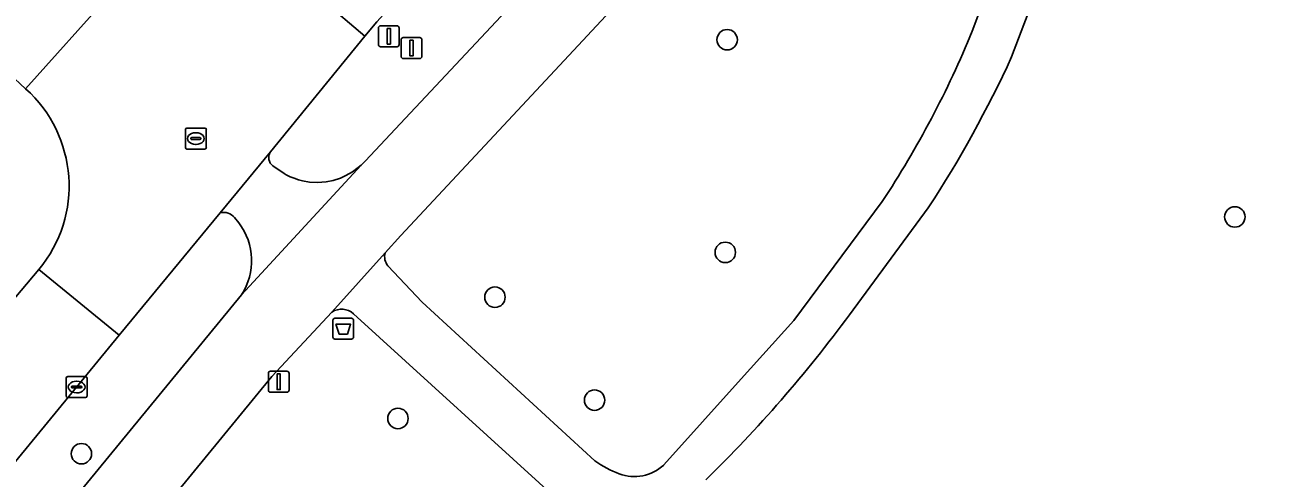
# Model space of a CAD drawing. Extents: x 160349 to 161355, y 381727 to 382854.
# Drawn here: x 160968.5 to 161027.9, y 382029.3 to 382050.9 of the extents above; entities that cross this region are included whole.
import ezdxf

# ---------------------------------------------------------------- set-up
doc = ezdxf.new("R2010")
doc.units = 0
for name, color, linetype in [('IMGEO_Afvalbak', 7, 'Continuous'), ('IMGEO_Berm_groen', 7, 'Continuous'), ('IMGEO_Boom', 7, 'Continuous'), ('IMGEO_Fietspad_gesloten', 7, 'Continuous'), ('IMGEO_Groenvoorziening', 7, 'Continuous'), ('IMGEO_Kolk', 7, 'Continuous'), ('IMGEO_Lichtmast', 7, 'Continuous'), ('IMGEO_Rijbaan_lokaal_open', 7, 'Continuous'), ('IMGEO_Rioolput', 7, 'Continuous'), ('IMGEO_Voetpad_gesloten', 7, 'Continuous'), ('IMGEO_Voetpad_open', 7, 'Continuous')]:
    doc.layers.add(name, color=color, linetype=linetype)

msp = doc.modelspace()

# ---------------------------------------------------------------- linework, layer by layer
at = {"layer": 'IMGEO_Afvalbak'}
for p, q in [((160983.235, 382036.008), (160983.235, 382036.808)), ((160983.235, 382036.808), (160983.235, 382036.008)), ((160983.335, 382036.908), (160984.125, 382036.908)), ((160984.125, 382036.908), (160983.335, 382036.908)), ((160984.225, 382036.808), (160984.225, 382036.008)), ((160984.225, 382036.008), (160984.225, 382036.808)), ((160984.125, 382035.908), (160983.335, 382035.908)), ((160983.335, 382035.908), (160984.125, 382035.908))]:
    msp.add_line(p, q, dxfattribs=at)
msp.add_lwpolyline([(160983.378, 382036.622), (160984.082, 382036.622), (160983.933, 382036.152), (160983.527, 382036.152), (160983.378, 382036.622)], dxfattribs=at)
for centre, start, end in [((160983.335, 382036.808), 90, 180), ((160983.335, 382036.808), 90, 180), ((160984.125, 382036.808), 0, 90), ((160984.125, 382036.808), 360, 90), ((160983.335, 382036.008), 180, 270), ((160983.335, 382036.008), 180, 270), ((160984.125, 382036.008), 270, 0), ((160984.125, 382036.008), 270, 0)]:
    msp.add_arc(centre, 0.1, start, end, dxfattribs=at)
at = {"layer": 'IMGEO_Berm_groen'}
for points in [[(161007.895, 382075.419), (160999.974, 382067.07), (160998.209, 382065.167), (160987.746, 382053.727), (160986.811, 382052.723), (160985.335, 382051.079), (160984.769, 382050.387), (160980.244, 382044.858)], [(160980.366, 382044.186), (160980.902, 382043.826), (160981.006, 382043.767), (160981.198, 382043.673), (160981.385, 382043.596), (160981.585, 382043.529), (160981.784, 382043.476), (160982.116, 382043.42), (160982.5, 382043.399), (160982.911, 382043.43), (160983.25, 382043.498), (160983.602, 382043.611), (160983.86, 382043.726), (160984.179, 382043.909), (160984.593, 382044.223), (160984.715, 382044.355), (160984.775, 382044.42), (160992.234, 382052.382), (161000, 382060.672), (161008.144, 382069.364), (161008.328, 382069.561)], [(160977.843, 382041.946), (160973.022, 382036.094), (160970.983, 382033.618), (160958.625, 382018.578), (160945.001, 382001.967), (160942.965, 381999.472)], [(160978.736, 382041.468), (160978.528, 382041.723)], [(160946.577, 381998.701), (160947.644, 382000), (160978.867, 382038.025)]]:
    msp.add_lwpolyline(points, dxfattribs=at)
for centre, radius, start, end in [((160980.667, 382044.588), 0.502, 147.42172, 233.15796), ((160978.018, 382041.319), 0.651, 38.36094, 105.57401), ((160976.35, 382039.653), 2.998, 327.10446, 37.25345)]:
    msp.add_arc(centre, radius, start, end, dxfattribs=at)
at = {"layer": 'IMGEO_Boom'}
for centre in [(161002.088, 382050.223), (161026.363, 382041.75), (161001.998, 382040.056), (160990.985, 382037.912), (160995.747, 382032.991), (160986.347, 382032.115), (160971.211, 382030.429)]:
    msp.add_circle(centre, 0.489, dxfattribs=at)
at = {"layer": 'IMGEO_Fietspad_gesloten'}
for points in [[(160920.972, 381961.771), (160930.015, 381972.797), (160948.063, 381994.801), (160952.327, 382000), (160980.31, 382034.118), (160983.19, 382037.204), (160985.736, 382040.033), (160986.476, 382040.855), (160994.96, 382049.954), (161000, 382055.359), (161018.426, 382075.121), (161020.27, 382077.268), (161020.313, 382077.319), (161024.035, 382081.674), (161027.907, 382086.255)], [(161008.328, 382069.561), (161008.144, 382069.364), (161000, 382060.672), (160992.234, 382052.382), (160984.775, 382044.42), (160984.715, 382044.355), (160984.593, 382044.223), (160978.867, 382038.025), (160947.644, 382000), (160946.577, 381998.701)]]:
    msp.add_lwpolyline(points, dxfattribs=at)
at = {"layer": 'IMGEO_Groenvoorziening'}
for points in [[(161018.426, 382075.121), (161000, 382055.359), (160994.96, 382049.954), (160986.476, 382040.855), (160985.736, 382040.033)], [(161021.593, 382068.012), (161020.228, 382063.148), (161018.787, 382057.557), (161015.685, 382049.403)], [(161013.809, 382050.629), (161015.962, 382056.412), (161017.329, 382060.25), (161018.881, 382066.275)], [(160999.052, 382029.89), (161002.762, 382034.005), (161005.281, 382036.799), (161009.506, 382042.484)], [(161011.699, 382042.18), (161007.937, 382037.077)], [(160985.863, 382039.406), (160987.501, 382037.682), (160995.765, 382030.083)], [(160983.19, 382037.204), (160980.31, 382034.118), (160952.327, 382000), (160948.063, 381994.801), (160951.191, 381985.661), (160951.842, 381983.726), (160952.645, 381984.6), (160971.09, 382003.681), (160987.697, 382019.509)], [(160994.347, 382027.9), (160984.227, 382037.122)]]:
    msp.add_lwpolyline(points, dxfattribs=at)
for centre, radius, start, end in [((160968.884, 382069.154), 48.594, 326.71372, 337.59133), ((160965.98, 382072.121), 54.651, 326.77931, 335.43663), ((160986.403, 382039.842), 0.694, 163.98976, 218.91114), ((160983.654, 382036.477), 0.862, 48.38102, 122.57655), ((160956.244, 382075.122), 64.184, 314.29593, 323.64745), ((160999.096, 382034.937), 5.887, 235.5353, 248.37605), ((160997.639, 382031.426), 2.088, 250.06385, 312.60786)]:
    msp.add_arc(centre, radius, start, end, dxfattribs=at)
at = {"layer": 'IMGEO_Kolk'}
for p, q in [((160970.482, 382033.192), (160970.482, 382034.044)), ((160970.557, 382034.118), (160971.409, 382034.118)), ((160970.97, 382033.898), (160970.995, 382033.898)), ((160971.483, 382034.044), (160971.483, 382033.192)), ((160970.741, 382033.612), (160970.741, 382033.624)), ((160971.179, 382033.575), (160970.781, 382033.575)), ((160970.784, 382033.661), (160971.182, 382033.661)), ((160970.993, 382033.338), (160970.968, 382033.338)), ((160971.225, 382033.624), (160971.225, 382033.612)), ((160971.409, 382033.118), (160970.557, 382033.118))]:
    msp.add_line(p, q, dxfattribs=at)
for points in [[(160970.482, 382033.192), (160970.482, 382034.044)], [(160970.557, 382034.118), (160971.409, 382034.118)], [(160971.483, 382034.044), (160971.483, 382033.192)], [(160971.409, 382033.118), (160970.557, 382033.118)]]:
    msp.add_lwpolyline(points, dxfattribs=at)
for centre, radius, start, end in [((160970.559, 382034.042), 0.0765, 91.55205, 178.44795), ((160970.559, 382034.042), 0.0765, 91.55205, 178.44795), ((160971.407, 382034.042), 0.0765, 1.55205, 88.44795), ((160971.407, 382034.042), 0.0765, 1.55205, 88.44795), ((160970.559, 382033.194), 0.0765, 181.55205, 268.44795), ((160970.559, 382033.194), 0.0765, 181.55205, 268.44795), ((160970.781, 382033.621), 0.0403, 85.87752, 175.75265), ((160970.778, 382033.611), 0.0366, 178.93798, 274.71019), ((160971.182, 382033.618), 0.043, 264.86636, 352.45326), ((160971.186, 382033.623), 0.0386, 1.73085, 96.63898), ((160971.407, 382033.194), 0.0765, 271.55205, 358.44795), ((160971.407, 382033.194), 0.0765, 271.55205, 358.44795)]:
    msp.add_arc(centre, radius, start, end, dxfattribs=at)
for centre, major_axis, ratio, start_param, end_param in [((160970.969, 382033.618), (-0.387, 0.002), 0.722429, 4.712389, 7.853982), ((160970.994, 382033.618), (-0.39, 0.002), 0.717154, 1.570796, 4.712389)]:
    msp.add_ellipse(centre, major_axis=major_axis, ratio=ratio, start_param=start_param, end_param=end_param, dxfattribs=at)
at = {"layer": 'IMGEO_Lichtmast'}
for p, q in [((160985.413, 382049.989), (160985.413, 382050.789)), ((160985.413, 382050.789), (160985.413, 382049.989)), ((160985.513, 382050.889), (160986.303, 382050.889)), ((160986.303, 382050.889), (160985.513, 382050.889)), ((160986.403, 382050.789), (160986.403, 382049.989)), ((160986.403, 382049.989), (160986.403, 382050.789)), ((160986.303, 382049.889), (160985.513, 382049.889)), ((160985.513, 382049.889), (160986.303, 382049.889)), ((160986.498, 382049.423), (160986.498, 382050.223)), ((160986.498, 382050.223), (160986.498, 382049.423)), ((160986.598, 382050.323), (160987.388, 382050.323)), ((160987.388, 382050.323), (160986.598, 382050.323)), ((160987.488, 382050.223), (160987.488, 382049.423)), ((160987.488, 382049.423), (160987.488, 382050.223)), ((160987.388, 382049.323), (160986.598, 382049.323)), ((160986.598, 382049.323), (160987.388, 382049.323)), ((160980.25, 382034.372), (160981.04, 382034.372)), ((160981.04, 382034.372), (160980.25, 382034.372)), ((160980.15, 382033.472), (160980.15, 382034.272)), ((160980.15, 382034.272), (160980.15, 382033.472)), ((160981.14, 382034.272), (160981.14, 382033.472)), ((160981.14, 382033.472), (160981.14, 382034.272)), ((160981.04, 382033.372), (160980.25, 382033.372)), ((160980.25, 382033.372), (160981.04, 382033.372))]:
    msp.add_line(p, q, dxfattribs=at)
for points in [[(160985.833, 382050.764), (160985.983, 382050.764), (160985.983, 382050.014), (160985.833, 382050.014), (160985.833, 382050.764)], [(160986.918, 382050.198), (160987.068, 382050.198), (160987.068, 382049.448), (160986.918, 382049.448), (160986.918, 382050.198)], [(160980.57, 382034.247), (160980.72, 382034.247), (160980.72, 382033.497), (160980.57, 382033.497), (160980.57, 382034.247)]]:
    msp.add_lwpolyline(points, dxfattribs=at)
for centre, start, end in [((160985.513, 382050.789), 90, 180), ((160985.513, 382050.789), 90, 180), ((160986.303, 382050.789), 0, 90), ((160986.303, 382050.789), 360, 90), ((160985.513, 382049.989), 180, 270), ((160985.513, 382049.989), 180, 270), ((160986.303, 382049.989), 270, 0), ((160986.303, 382049.989), 270, 0), ((160986.598, 382050.223), 90, 180), ((160986.598, 382050.223), 90, 180), ((160987.388, 382050.223), 0, 90), ((160987.388, 382050.223), 360, 90), ((160986.598, 382049.423), 180, 270), ((160986.598, 382049.423), 180, 270), ((160987.388, 382049.423), 270, 0), ((160987.388, 382049.423), 270, 0), ((160980.25, 382034.272), 90, 180), ((160980.25, 382034.272), 90, 180), ((160981.04, 382034.272), 0, 90), ((160981.04, 382034.272), 360, 90), ((160980.25, 382033.472), 180, 270), ((160980.25, 382033.472), 180, 270), ((160981.04, 382033.472), 270, 0), ((160981.04, 382033.472), 270, 0)]:
    msp.add_arc(centre, 0.1, start, end, dxfattribs=at)
at = {"layer": 'IMGEO_Rijbaan_lokaal_open'}
for points in [[(161019.821, 382096.147), (161018.423, 382094.593), (161014.539, 382090.064), (161011.655, 382086.643), (161005.565, 382080.184), (161003.367, 382077.886), (161000.73, 382075.101), (161000.621, 382075.011), (160995.253, 382069.34), (160991.149, 382064.859), (160982.191, 382055.062), (160982.146, 382055.013), (160980.942, 382053.607), (160982.767, 382052.09), (160984.769, 382050.387), (160985.335, 382051.079), (160986.811, 382052.723), (160987.746, 382053.727), (160998.209, 382065.167), (160999.974, 382067.07), (161007.895, 382075.419)], [(160967.756, 382048.614), (160968.542, 382047.88), (160972.566, 382052.382), (160972.346, 382052.586), (160970.531, 382054.167), (160967.099, 382057.466)], [(160984.769, 382050.387), (160982.767, 382052.09), (160980.942, 382053.607), (160980.292, 382052.838)], [(160972.566, 382052.382), (160968.542, 382047.88)], [(160969.174, 382039.229), (160973.022, 382036.094), (160977.843, 382041.946), (160980.244, 382044.858), (160984.769, 382050.387)], [(160917.822, 381968.839), (160931.458, 381985.432), (160940.487, 381996.462), (160942.965, 381999.472), (160945.001, 382001.967), (160958.625, 382018.578), (160970.983, 382033.618), (160973.022, 382036.094), (160969.174, 382039.229), (160967.741, 382037.526), (160966.5, 382036.038), (160954.769, 382021.728), (160941.313, 382005.329), (160940.499, 382004.335), (160939.968, 382003.663), (160935.525, 381998.27), (160932.998, 381995.179), (160930.978, 381992.756), (160927.413, 381988.423), (160913.867, 381971.895), (160908.175, 381964.929)]]:
    msp.add_lwpolyline(points, dxfattribs=at)
msp.add_arc((160964.369, 382043.227), 6.25, 320.23817, 48.11849, dxfattribs=at)
at = {"layer": 'IMGEO_Rioolput'}
for p, q in [((160976.182, 382045.072), (160976.182, 382045.924)), ((160976.257, 382045.998), (160977.109, 382045.998)), ((160976.67, 382045.778), (160976.695, 382045.778)), ((160977.183, 382045.924), (160977.183, 382045.072)), ((160976.441, 382045.492), (160976.441, 382045.504)), ((160976.879, 382045.455), (160976.481, 382045.455)), ((160976.484, 382045.541), (160976.882, 382045.541)), ((160976.693, 382045.218), (160976.668, 382045.218)), ((160976.925, 382045.504), (160976.925, 382045.492)), ((160977.109, 382044.998), (160976.257, 382044.998))]:
    msp.add_line(p, q, dxfattribs=at)
for points in [[(160976.182, 382045.072), (160976.182, 382045.924)], [(160976.257, 382045.998), (160977.109, 382045.998)], [(160977.183, 382045.924), (160977.183, 382045.072)], [(160977.109, 382044.998), (160976.257, 382044.998)]]:
    msp.add_lwpolyline(points, dxfattribs=at)
for centre, radius, start, end in [((160976.259, 382045.922), 0.0765, 91.55205, 178.44795), ((160976.259, 382045.922), 0.0765, 91.55205, 178.44795), ((160977.107, 382045.922), 0.0765, 1.55205, 88.44795), ((160977.107, 382045.922), 0.0765, 1.55205, 88.44795), ((160976.259, 382045.074), 0.0765, 181.55205, 268.44795), ((160976.259, 382045.074), 0.0765, 181.55205, 268.44795), ((160976.481, 382045.501), 0.0403, 85.87752, 175.75265), ((160976.478, 382045.491), 0.0366, 178.93798, 274.71019), ((160976.882, 382045.498), 0.043, 264.86636, 352.45326), ((160976.886, 382045.503), 0.0386, 1.73085, 96.63898), ((160977.107, 382045.074), 0.0765, 271.55205, 358.44795), ((160977.107, 382045.074), 0.0765, 271.55205, 358.44795)]:
    msp.add_arc(centre, radius, start, end, dxfattribs=at)
for centre, major_axis, ratio, start_param, end_param in [((160976.669, 382045.498), (-0.387, 0.002), 0.722429, 4.712389, 7.853982), ((160976.694, 382045.498), (-0.39, 0.002), 0.717154, 1.570796, 4.712389)]:
    msp.add_ellipse(centre, major_axis=major_axis, ratio=ratio, start_param=start_param, end_param=end_param, dxfattribs=at)
at = {"layer": 'IMGEO_Voetpad_gesloten'}
for points in [[(161015.685, 382049.403), (161018.787, 382057.557), (161020.228, 382063.148), (161021.593, 382068.012)], [(161018.881, 382066.275), (161017.329, 382060.25), (161015.962, 382056.412), (161013.809, 382050.629)], [(161009.506, 382042.484), (161005.281, 382036.799), (161002.762, 382034.005), (160999.052, 382029.89)], [(161007.937, 382037.077), (161011.699, 382042.18)], [(160985.736, 382040.033), (160983.19, 382037.204)], [(160995.765, 382030.083), (160987.501, 382037.682), (160985.863, 382039.406)], [(160984.227, 382037.122), (160994.347, 382027.9)]]:
    msp.add_lwpolyline(points, dxfattribs=at)
for centre, radius, start, end in [((160968.884, 382069.154), 48.594, 326.71372, 337.59133), ((160965.98, 382072.121), 54.651, 326.77931, 335.43663), ((160986.403, 382039.842), 0.694, 163.98976, 218.91114), ((160983.654, 382036.477), 0.862, 48.38102, 122.57655), ((160956.244, 382075.122), 64.184, 314.29593, 323.64745), ((160999.096, 382034.937), 5.887, 235.5353, 248.37605), ((160997.639, 382031.426), 2.088, 250.06385, 312.60786)]:
    msp.add_arc(centre, radius, start, end, dxfattribs=at)
at = {"layer": 'IMGEO_Voetpad_open'}
for points in [[(160968.542, 382047.88), (160967.756, 382048.614), (160966.468, 382049.768), (160961.811, 382044.304), (160961.395, 382043.679), (160958.918, 382040.842), (160932.496, 382008.634), (160932.226, 382008.305), (160929.422, 382004.91), (160921.322, 381995.156), (160921.17, 381994.973), (160899.047, 381967.99), (160898.705, 381967.573), (160896.004, 381964.417), (160888.253, 381954.999), (160865.985, 381927.945)], [(160980.244, 382044.858), (160977.843, 382041.946)], [(160978.867, 382038.025), (160984.593, 382044.223)], [(160984.593, 382044.223), (160984.179, 382043.909), (160983.86, 382043.726), (160983.602, 382043.611), (160983.25, 382043.498), (160982.911, 382043.43), (160982.5, 382043.399), (160982.116, 382043.42), (160981.784, 382043.476), (160981.585, 382043.529), (160981.385, 382043.596), (160981.198, 382043.673), (160981.006, 382043.767), (160980.902, 382043.826), (160980.366, 382044.186)], [(160978.528, 382041.723), (160978.736, 382041.468)], [(160967.741, 382037.526), (160969.174, 382039.229)]]:
    msp.add_lwpolyline(points, dxfattribs=at)
for centre, radius, start, end in [((160964.369, 382043.227), 6.25, 320.23817, 48.11849), ((160980.667, 382044.588), 0.502, 147.42172, 233.15796), ((160978.018, 382041.319), 0.651, 38.36094, 105.57401), ((160976.35, 382039.653), 2.998, 327.10446, 37.25345)]:
    msp.add_arc(centre, radius, start, end, dxfattribs=at)

doc.saveas('drawing.dxf')
